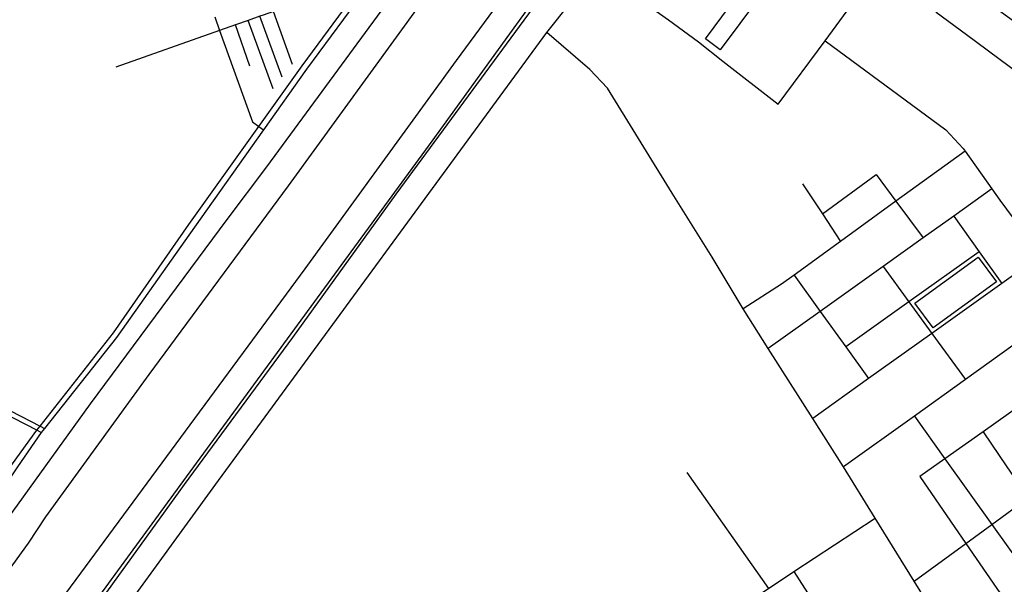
# Model space of a CAD drawing. Header units: millimetres. Extents: x 664923 to 767831, y 3118803 to 3207600.
# Tile 296 of 422: x 725015 to 726527, y 3164833 to 3165700. Entities that reach past the tile are written whole.
import ezdxf

# ---------------------------------------------------------------- set-up
doc = ezdxf.new("R2010")
doc.units = ezdxf.units.MM
for name, color, linetype in [('parks', 8, 'Continuous'), ('roads_2', 2, 'Continuous'), ('roads_3', 3, 'Continuous'), ('water', 7, 'Continuous')]:
    doc.layers.add(name, color=color, linetype=linetype)

msp = doc.modelspace()

# ---------------------------------------------------------------- linework, layer by layer
at = {"layer": 'parks'}
for points in [[(726090.53, 3165653.55), (726067.62, 3165670.32), (726131.37, 3165756.51), (726173.6, 3165813.61), (726119.17, 3165853.45), (726161.99, 3165911.33), (726191.54, 3165951.3), (726264.03, 3165898.24), (726279.72, 3165886.76), (726242.58, 3165836.55), (726207.46, 3165789.07), (726182.24, 3165807.53), (726136.28, 3165745.39), (726150.66, 3165734.86), (726090.53, 3165653.55)], [(726422.05, 3165710.92), (726458.05, 3165759.03), (726496.34, 3165730.68), (726546.13, 3165693.82), (726580.04, 3165668.7), (726626.53, 3165634.27), (726631.58, 3165630.55), (726595.58, 3165582.44), (726533.98, 3165628.05), (726468.45, 3165676.56), (726422.05, 3165710.92)], [(726389.34, 3165264.71), (726486.32, 3165335.64), (726514.37, 3165297.67), (726417.4, 3165226.74), (726389.34, 3165264.71)]]:
    msp.add_lwpolyline(points, close=True, dxfattribs=at)
at = {"layer": 'roads_2'}
for points in [[(724830.49, 3164778.14), (724957.97, 3164951.16), (725004.21, 3165018.15), (725041.41, 3165069.75), (725046.47, 3165076.12), (725158.9, 3165219.39), (725274.64, 3165385.72), (725382.22, 3165536.05), (725448.57, 3165628.77), (725504.98, 3165705.38), (725636.69, 3165884.29), (725711.39, 3165985.75), (725775.72, 3166066.71), (725952.25, 3166312.02), (725957.79, 3166319.43), (725960.32, 3166322.97), (725980.61, 3166351.43), (726104, 3166519.76), (726218.04, 3166677.47), (726463.49, 3167001), (726546.32, 3167113.76), (726712.88, 3167340.51), (726832.47, 3167498.24), (726858.53, 3167525.51)], [(726858.53, 3167525.51), (726837.48, 3167494.76), (726835.56, 3167491.95), (726720.3, 3167335.17), (726470.29, 3166996.74), (726221.5, 3166667.92), (726110.58, 3166514.38), (725989.78, 3166344.78), (725965.9, 3166312.93), (725960.34, 3166305.32), (725717.14, 3165979.43), (725643.98, 3165880.07), (725511.99, 3165700.84), (725455.44, 3165624.04), (725389.27, 3165530.82), (725283.23, 3165381.44), (725163.65, 3165212.17), (725053.37, 3165072.52), (725048.22, 3165066.2), (725011.5, 3165013.48), (724966.3, 3164945.43), (724838.6, 3164771.69)], [(725018.78, 3164641.18), (725268.28, 3164986.8), (725434.12, 3165212.3), (725592.9, 3165432.13), (725769.59, 3165672.08), (725954.7, 3165923.91), (726114.23, 3166142.63), (726134.92, 3166169.3)], [(725107.84, 3164630.49), (725082.87, 3164667.99), (725165.25, 3164779.36), (725320.26, 3164992.68), (725824.04, 3165680.12), (725896.92, 3165771.73), (725905.77, 3165771.39), (725913.63, 3165766.13)], [(726480.21, 3164689.86), (726388.15, 3164838.48), (726328.26, 3164934.74), (726279.72, 3165013.55), (726232.46, 3165087.86), (726164.2, 3165195.23), (726125.48, 3165256.14), (726077.91, 3165335.54), (726016.53, 3165433.69), (725917.4, 3165594.53), (725890.21, 3165623.31), (725824.04, 3165680.12)], [(725048.22, 3165066.2), (725041.41, 3165069.75), (724935.45, 3165124.25), (724897.21, 3165155.1), (724875.52, 3165176.82), (724868.26, 3165196.87), (724860.05, 3165235.64), (724858.25, 3165244.16), (724854.94, 3165259.78), (724840.22, 3165344.49), (724834.63, 3165362.94), (724707.87, 3165634.75), (724703.5, 3165644.11)], [(724712.15, 3165648.07), (724716.43, 3165638.7), (724842.37, 3165362.58), (724848.72, 3165344.97), (724863.45, 3165259.95), (724866, 3165246.07), (724867.57, 3165237.52), (724874.78, 3165198.3), (724881.33, 3165181.17), (724904.35, 3165158.16), (724940.23, 3165130.86), (725046.47, 3165076.12), (725053.37, 3165072.52)], [(726967.82, 3165506.58), (726963.73, 3165503.65), (726846.26, 3165419.48), (726765.64, 3165361.71), (726630.54, 3165264.9), (726539.41, 3165199.62), (726467.02, 3165147.76), (726388.46, 3165091.46), (726279.72, 3165013.55)]]:
    msp.add_lwpolyline(points, dxfattribs=at)
at = {"layer": 'roads_3'}
for points in [[(725913.63, 3165766.13), (725950.73, 3165742.53), (726010.86, 3165699.47), (726056.92, 3165665.63), (726094.3, 3165636.39), (726179.27, 3165570.02), (726251.3, 3165667.36), (726452.51, 3165942.06)], [(725491.37, 3165743.21), (725404.59, 3165712.46), (725388.97, 3165706.94), (725383.84, 3165705.12), (725365.86, 3165698.75), (725346.31, 3165691.83), (725321.99, 3165683.21), (725162.64, 3165626.78)], [(725433.87, 3165631.11), (725404.59, 3165712.46)], [(725314.51, 3165703.95), (725321.99, 3165683.21), (725372.42, 3165543.31), (725382.22, 3165536.05), (725389.27, 3165530.82)], [(725404.4, 3165593.7), (725365.86, 3165698.75)], [(725418.15, 3165611.58), (725383.84, 3165705.12)], [(725368.31, 3165628.24), (725346.31, 3165691.83)], [(726251.3, 3165667.36), (726436.71, 3165530.83), (726463.38, 3165502.13), (726466.23, 3165498.11), (726507.39, 3165440.07), (726519.66, 3165422.78), (726550.47, 3165381.62), (726572.89, 3165351.67), (726582.17, 3165337.7), (726630.54, 3165264.9)], [(726909.48, 3165571.57), (726857.52, 3165534.44), (726817.72, 3165506), (726714.49, 3165432.23), (726582.17, 3165337.7), (726522.48, 3165295.05), (726415.27, 3165218.46), (726318.04, 3165149), (726232.46, 3165087.86)], [(726466.23, 3165498.11), (726360.23, 3165421.32), (726275.08, 3165359.64), (726203.74, 3165307.96), (726184.45, 3165293.98), (726125.48, 3165256.14)], [(726247.2, 3165401.88), (726329.88, 3165462.44), (726360.23, 3165421.32), (726401.93, 3165364.83)], [(726216.85, 3165447.86), (726247.2, 3165401.88), (726275.08, 3165359.64)], [(726507.39, 3165440.07), (726448.9, 3165398.35), (726401.93, 3165364.83), (726340.31, 3165320.88), (726243.91, 3165252.1), (726164.2, 3165195.23)], [(727019.4, 3165438.78), (727014.65, 3165435.41), (726895.92, 3165351.46), (726842.73, 3165313.84), (726799.68, 3165283.4), (726744.11, 3165244.11), (726646.26, 3165174.91), (726587.91, 3165133.67), (726493.83, 3165067.14), (726435.37, 3165025.8), (726396.9, 3164998.59)], [(726448.9, 3165398.35), (726487.88, 3165343.62), (726522.48, 3165295.05)], [(726487.88, 3165343.62), (726379.94, 3165266.73), (726283.03, 3165197.68)], [(726340.31, 3165320.88), (726379.94, 3165266.73), (726415.27, 3165218.46), (726467.02, 3165147.76)], [(726203.74, 3165307.96), (726243.91, 3165252.1), (726283.03, 3165197.68), (726318.04, 3165149)], [(726388.46, 3165091.46), (726435.37, 3165025.8), (726507.27, 3164925.18), (726588.47, 3164811.55), (726640.79, 3164738.34)], [(726493.83, 3165067.14), (726530.53, 3165013.74), (726563.33, 3164965.98), (726606.68, 3164902.89)], [(726039.03, 3165004.89), (726164.3, 3164827.14)], [(726396.9, 3164998.59), (726467.44, 3164896.19), (726546.71, 3164781.1)], [(726388.15, 3164838.48), (726467.44, 3164896.19), (726507.27, 3164925.18), (726563.33, 3164965.98)], [(725816.55, 3164598.93), (725824.39, 3164604.08), (726000.07, 3164719.36), (726164.3, 3164827.14), (726203.65, 3164852.97), (726328.26, 3164934.74)], [(726203.65, 3164852.97), (726344.84, 3164632.36), (726388.94, 3164563.44)]]:
    msp.add_lwpolyline(points, dxfattribs=at)
at = {"layer": 'water'}
for points in [[(728649, 3169616.49), (727996.07, 3168727.67), (727897.35, 3168591.83), (727667.46, 3168274.57), (727358.58, 3167855.39), (727062.81, 3167453), (726828.67, 3167128.69), (726385.76, 3166525.16), (726015.98, 3166022.88), (725647.83, 3165513.56), (725260.73, 3164985.19), (724998.72, 3164626.29)], [(724938.95, 3164620.61), (725453.23, 3165317.5), (725685.53, 3165636.94), (726032.59, 3166108.5), (726356.77, 3166554.89), (726774.71, 3167128.05), (726941.2, 3167352.94), (727007.19, 3167443.1), (727096.17, 3167569.11), (727482.71, 3168104.59), (727517.55, 3168141.21), (727545.73, 3168177.92), (727565.84, 3168212.23), (727695.47, 3168390.78), (727960.53, 3168751.76), (728523.36, 3169519.66)], [(726791.01, 3167383.54), (726675.19, 3167220.5), (726422.19, 3166877.38), (726186.36, 3166559.31), (726009.99, 3166314.42), (725924.67, 3166195.94), (725654.58, 3165828.91), (725394.09, 3165473.97), (725333.04, 3165393.01), (725123.2, 3165110.42), (724969.69, 3164898.19)], [(724917.42, 3164743.62), (725028.82, 3164896.53), (725055.35, 3164937.09), (725213.69, 3165155.6), (725427.83, 3165445.05), (725633.11, 3165727.16), (725841.52, 3166009.77), (725993.31, 3166215.6), (726192.42, 3166489.52), (726366.44, 3166732.51), (726566.41, 3167007.34), (726811.27, 3167334.09)]]:
    msp.add_lwpolyline(points, dxfattribs=at)

doc.saveas('drawing.dxf')
